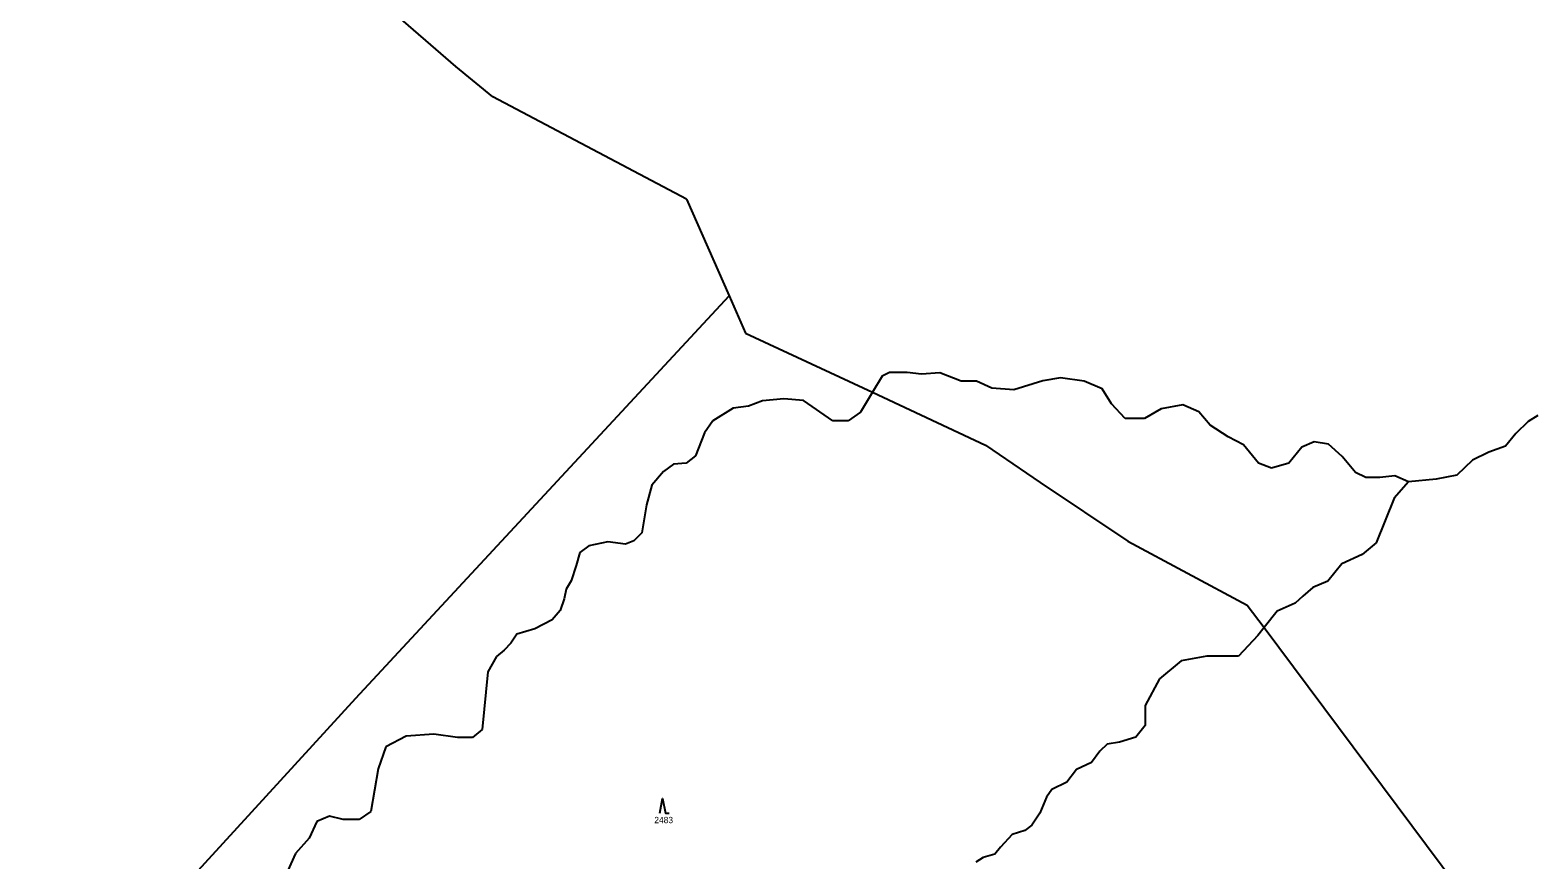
# Model space of a CAD drawing. Extents: x -439246 to -433691, y -1130252 to -1121148.
# Drawn here: x -436022 to -435615.3, y -1128489.9 to -1128266.1 of the extents above; entities that cross this region are included whole.
import ezdxf

# ---------------------------------------------------------------- set-up
doc = ezdxf.new("R2010")
doc.units = 0
for name, color, linetype in [('Vrstva 1', 7, 'Continuous'), ('Vrstva 18', 7, 'Continuous'), ('Vrstva 25', 7, 'Continuous'), ('Vrstva 4', 7, 'Continuous')]:
    doc.layers.add(name, color=color, linetype=linetype)

msp = doc.modelspace()

# ---------------------------------------------------------------- linework, layer by layer
at = {"layer": 'Vrstva 1'}
for points in [[(-435907.19, -1128275.83), (-435925.39, -1128260.08)], [(-435897.22, -1128284.02), (-435907.19, -1128275.83)], [(-435844.95, -1128311.61), (-435897.22, -1128284.02)], [(-435844.95, -1128311.61), (-435833.47, -1128337.74)], [(-435934.15, -1128446.23), (-435833.47, -1128337.74)], [(-435833.47, -1128337.74), (-435829.07, -1128347.76)], [(-435829.07, -1128347.76), (-435794.82, -1128363.75)], [(-435794.82, -1128363.75), (-435764.3, -1128377.99)], [(-435764.3, -1128377.99), (-435749.58, -1128388.08)], [(-435749.58, -1128388.08), (-435725.9, -1128403.9)], [(-435725.9, -1128403.9), (-435693.7, -1128421.17)], [(-435693.7, -1128421.17), (-435689.18, -1128427.23)], [(-435689.18, -1128427.23), (-435629.25, -1128507.49)], [(-436034.91, -1128556.25), (-435934.15, -1128446.23)]]:
    msp.add_lwpolyline(points, dxfattribs=at)
at = {"layer": 'Vrstva 25'}
msp.add_lwpolyline([(-435852.14, -1128477.27), (-435851.44, -1128473.27), (-435850.64, -1128477.27), (-435849.64, -1128477.27)], dxfattribs=at)
at = {"layer": 'Vrstva 4'}
for points in [[(-435792.21, -1128359.38), (-435794.82, -1128363.75)], [(-435790.18, -1128358.4), (-435792.21, -1128359.38)], [(-435785.43, -1128358.4), (-435790.18, -1128358.4)], [(-435781.58, -1128358.87), (-435785.43, -1128358.4)], [(-435776.66, -1128358.47), (-435781.58, -1128358.87)], [(-435770.86, -1128360.73), (-435776.66, -1128358.47)], [(-435794.82, -1128363.75), (-435797.99, -1128369.06)], [(-435766.75, -1128360.73), (-435770.86, -1128360.73)], [(-435762.63, -1128362.62), (-435766.75, -1128360.73)], [(-435756.64, -1128363.11), (-435762.63, -1128362.62)], [(-435748.87, -1128360.61), (-435756.64, -1128363.11)], [(-435744.1, -1128359.8), (-435748.87, -1128360.61)], [(-435737.68, -1128360.75), (-435744.1, -1128359.8)], [(-435732.82, -1128362.83), (-435737.68, -1128360.75)], [(-435730.29, -1128366.89), (-435732.82, -1128362.83)], [(-435828.28, -1128367.52), (-435832.4, -1128368.06)], [(-435824.43, -1128366.02), (-435828.28, -1128367.52)], [(-435818.75, -1128365.51), (-435824.43, -1128366.02)], [(-435813.4, -1128365.93), (-435818.75, -1128365.51)], [(-435805.48, -1128371.48), (-435813.4, -1128365.93)], [(-435726.65, -1128370.85), (-435730.29, -1128366.89)], [(-435711.09, -1128367.12), (-435716.94, -1128368.18)], [(-435706.81, -1128369.05), (-435711.09, -1128367.12)], [(-435837.84, -1128371.48), (-435840.15, -1128374.68)], [(-435832.4, -1128368.06), (-435837.84, -1128371.48)], [(-435801.35, -1128371.48), (-435805.48, -1128371.48)], [(-435797.99, -1128369.06), (-435801.35, -1128371.48)], [(-435721.45, -1128370.85), (-435726.65, -1128370.85)], [(-435716.94, -1128368.18), (-435721.45, -1128370.85)], [(-435703.72, -1128372.6), (-435706.81, -1128369.05)], [(-435617.98, -1128371.62), (-435621.27, -1128374.84)], [(-435615.32, -1128370.02), (-435617.98, -1128371.62)], [(-435840.15, -1128374.68), (-435842.56, -1128380.85)], [(-435698.84, -1128375.73), (-435703.72, -1128372.6)], [(-435694.7, -1128377.94), (-435698.84, -1128375.73)], [(-435621.27, -1128374.84), (-435624.07, -1128378.23)], [(-435690.69, -1128382.87), (-435694.7, -1128377.94)], [(-435678.97, -1128378.5), (-435682.45, -1128382.82)], [(-435675.62, -1128377.08), (-435678.97, -1128378.5)], [(-435671.81, -1128377.75), (-435675.62, -1128377.08)], [(-435668.08, -1128381.02), (-435671.81, -1128377.75)], [(-435628.57, -1128379.92), (-435632.91, -1128382.03)], [(-435624.07, -1128378.23), (-435628.57, -1128379.92)], [(-435848.45, -1128383.16), (-435851.13, -1128385.13)], [(-435845.1, -1128382.83), (-435848.45, -1128383.16)], [(-435842.56, -1128380.85), (-435845.1, -1128382.83)], [(-435687.2, -1128384.21), (-435690.69, -1128382.87)], [(-435682.45, -1128382.82), (-435687.2, -1128384.21)], [(-435664.48, -1128385.38), (-435668.08, -1128381.02)], [(-435632.91, -1128382.03), (-435637.14, -1128386.08)], [(-435851.13, -1128385.13), (-435854.29, -1128388.76)], [(-435661.72, -1128386.72), (-435664.48, -1128385.38)], [(-435657.91, -1128386.72), (-435661.72, -1128386.72)], [(-435653.93, -1128386.26), (-435657.91, -1128386.72)], [(-435650.23, -1128387.87), (-435654.12, -1128392.28)], [(-435650.23, -1128387.87), (-435653.93, -1128386.26)], [(-435642.71, -1128387.15), (-435650.23, -1128387.87)], [(-435637.14, -1128386.08), (-435642.71, -1128387.15)], [(-435854.29, -1128388.76), (-435855.78, -1128394.07)], [(-435654.12, -1128392.28), (-435658.91, -1128404.34)], [(-435855.78, -1128394.07), (-435856.98, -1128401.65)], [(-435866.18, -1128404.05), (-435871.27, -1128405.18)], [(-435861.41, -1128404.71), (-435866.18, -1128404.05)], [(-435859.19, -1128403.8), (-435861.41, -1128404.71)], [(-435856.98, -1128401.65), (-435859.19, -1128403.8)], [(-435658.91, -1128404.34), (-435662.67, -1128407.52)], [(-435873.7, -1128406.93), (-435874.73, -1128410.48)], [(-435871.27, -1128405.18), (-435873.7, -1128406.93)], [(-435662.67, -1128407.52), (-435668.19, -1128409.98)], [(-435874.73, -1128410.48), (-435876.04, -1128414.63)], [(-435668.19, -1128409.98), (-435671.95, -1128414.72)], [(-435876.04, -1128414.63), (-435877.4, -1128416.83)], [(-435676.03, -1128416.41), (-435678.75, -1128418.77)], [(-435671.95, -1128414.72), (-435676.03, -1128416.41)], [(-435877.96, -1128419.44), (-435879.09, -1128422.61)], [(-435877.4, -1128416.83), (-435877.96, -1128419.44)], [(-435680.79, -1128420.64), (-435685.67, -1128422.8)], [(-435678.75, -1128418.77), (-435680.79, -1128420.64)], [(-435879.09, -1128422.61), (-435881.24, -1128425.11)], [(-435685.67, -1128422.8), (-435689.18, -1128427.23)], [(-435885.85, -1128427.51), (-435890.71, -1128428.99)], [(-435881.24, -1128425.11), (-435885.85, -1128427.51)], [(-435689.18, -1128427.23), (-435690.85, -1128429.33)], [(-435892.34, -1128431.39), (-435894.17, -1128433.26)], [(-435890.71, -1128428.99), (-435892.34, -1128431.39)], [(-435690.85, -1128429.33), (-435696.1, -1128434.9)], [(-435896.18, -1128435.05), (-435898.53, -1128439.17)], [(-435894.17, -1128433.26), (-435896.18, -1128435.05)], [(-435711.54, -1128436.18), (-435717.42, -1128441)], [(-435704.6, -1128434.9), (-435711.54, -1128436.18)], [(-435696.1, -1128434.9), (-435704.6, -1128434.9)], [(-435898.53, -1128439.17), (-435900.07, -1128454.67)], [(-435717.42, -1128441), (-435721.28, -1128448.22)], [(-435721.28, -1128448.22), (-435721.28, -1128453.65)], [(-435920.57, -1128456.46), (-435926.07, -1128459.4)], [(-435913.15, -1128455.93), (-435920.57, -1128456.46)], [(-435906.75, -1128456.84), (-435913.15, -1128455.93)], [(-435902.66, -1128456.84), (-435906.75, -1128456.84)], [(-435900.07, -1128454.67), (-435902.66, -1128456.84)], [(-435723.72, -1128456.79), (-435728.17, -1128458.13)], [(-435721.28, -1128453.65), (-435723.72, -1128456.79)], [(-435926.07, -1128459.4), (-435928.18, -1128465.3)], [(-435733.5, -1128460.56), (-435735.75, -1128463.6)], [(-435731.53, -1128458.65), (-435733.5, -1128460.56)], [(-435728.17, -1128458.13), (-435731.53, -1128458.65)], [(-435928.18, -1128465.3), (-435930.14, -1128476.82)], [(-435739.77, -1128465.48), (-435742.35, -1128468.95)], [(-435735.75, -1128463.6), (-435739.77, -1128465.48)], [(-435742.35, -1128468.95), (-435746.41, -1128470.92)], [(-435747.9, -1128472.92), (-435749.68, -1128477.26)], [(-435746.41, -1128470.92), (-435747.9, -1128472.92)], [(-435930.14, -1128476.82), (-435933.26, -1128478.97)], [(-435749.68, -1128477.26), (-435751.81, -1128480.47)], [(-435944.67, -1128479.55), (-435946.74, -1128483.98)], [(-435941.31, -1128478.11), (-435944.67, -1128479.55)], [(-435937.57, -1128478.97), (-435941.31, -1128478.11)], [(-435933.26, -1128478.97), (-435937.57, -1128478.97)], [(-435751.81, -1128480.47), (-435753.69, -1128481.94)], [(-435946.74, -1128483.98), (-435950.4, -1128488.17)], [(-435757.08, -1128483.05), (-435760.28, -1128486.45)], [(-435753.69, -1128481.94), (-435757.08, -1128483.05)], [(-435950.4, -1128488.17), (-435952.52, -1128492.77)], [(-435764.92, -1128489.27), (-435766.89, -1128490.45)], [(-435761.8, -1128488.3), (-435764.92, -1128489.27)], [(-435760.28, -1128486.45), (-435761.8, -1128488.3)]]:
    msp.add_lwpolyline(points, dxfattribs=at)

# ---------------------------------------------------------------- texts
at = {"layer": 'Vrstva 18'}
msp.add_text('2483', height=1.7, dxfattribs=at).set_placement((-435853.65, -1128479.97))

doc.saveas('drawing.dxf')
